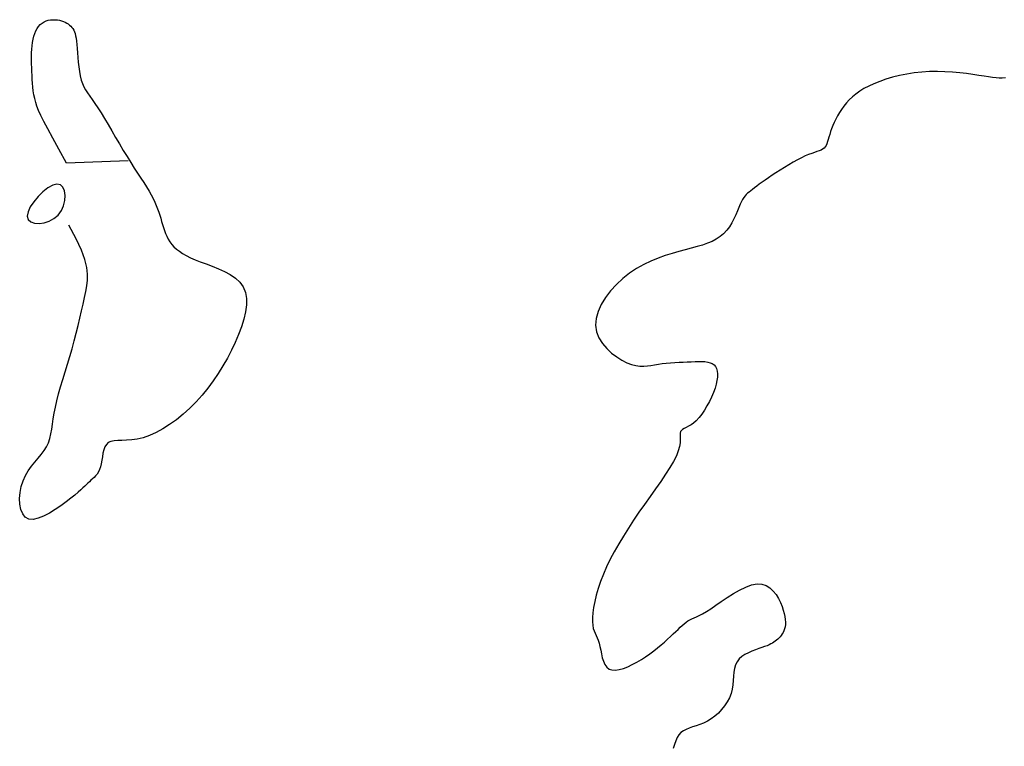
# Model space of a CAD drawing. Header units: millimetres. Extents: x 32690613 to 32693367, y 5343692 to 5344708.
# Tile 722 of 1009: x 32692978 to 32692994, y 5343880 to 5343892. Entities that reach past the tile are written whole.
import ezdxf

# ---------------------------------------------------------------- set-up
doc = ezdxf.new("R2010")
doc.units = ezdxf.units.MM
doc.header["$LTSCALE"] = 20
doc.layers.add('02-DGM_HL_493.00', color=102, linetype='Continuous')

msp = doc.modelspace()

# ---------------------------------------------------------------- linework, layer by layer
at = {"layer": '02-DGM_HL_493.00', "elevation": 493, "flags": 128}
for points in [[(32692978.813, 5343889.479), (32692978.691, 5343889.702), (32692978.591, 5343889.884), (32692978.511, 5343890.033), (32692978.448, 5343890.152), (32692978.4, 5343890.249), (32692978.364, 5343890.329), (32692978.337, 5343890.397), (32692978.316, 5343890.46), (32692978.3, 5343890.522), (32692978.287, 5343890.584), (32692978.277, 5343890.646), (32692978.27, 5343890.708), (32692978.265, 5343890.771), (32692978.261, 5343890.833), (32692978.258, 5343890.896), (32692978.255, 5343890.958), (32692978.253, 5343891.02), (32692978.251, 5343891.082), (32692978.249, 5343891.144), (32692978.249, 5343891.204), (32692978.25, 5343891.264), (32692978.253, 5343891.321), (32692978.257, 5343891.377), (32692978.264, 5343891.431), (32692978.274, 5343891.482), (32692978.287, 5343891.53), (32692978.302, 5343891.576), (32692978.32, 5343891.617), (32692978.34, 5343891.655), (32692978.364, 5343891.689), (32692978.39, 5343891.718), (32692978.419, 5343891.743), (32692978.451, 5343891.762), (32692978.485, 5343891.777), (32692978.52, 5343891.788), (32692978.557, 5343891.794), (32692978.594, 5343891.797), (32692978.63, 5343891.796), (32692978.666, 5343891.793), (32692978.701, 5343891.787), (32692978.734, 5343891.779), (32692978.764, 5343891.769), (32692978.793, 5343891.757), (32692978.819, 5343891.743), (32692978.843, 5343891.728), (32692978.865, 5343891.711), (32692978.885, 5343891.692), (32692978.903, 5343891.673), (32692978.918, 5343891.652), (32692978.931, 5343891.629), (32692978.943, 5343891.603), (32692978.952, 5343891.573), (32692978.961, 5343891.538), (32692978.968, 5343891.497), (32692978.975, 5343891.45), (32692978.98, 5343891.395), (32692978.986, 5343891.332), (32692978.991, 5343891.262), (32692978.997, 5343891.188), (32692979.004, 5343891.111), (32692979.012, 5343891.034), (32692979.023, 5343890.959), (32692979.036, 5343890.888), (32692979.053, 5343890.822), (32692979.073, 5343890.764), (32692979.096, 5343890.711), (32692979.123, 5343890.662), (32692979.155, 5343890.613), (32692979.19, 5343890.562), (32692979.229, 5343890.507), (32692979.273, 5343890.445), (32692979.32, 5343890.374), (32692979.372, 5343890.292), (32692979.428, 5343890.201), (32692979.486, 5343890.103), (32692979.547, 5343890), (32692979.608, 5343889.895), (32692979.67, 5343889.789), (32692979.732, 5343889.684), (32692979.793, 5343889.584), (32692979.852, 5343889.489), (32692979.909, 5343889.4), (32692979.964, 5343889.316), (32692980.015, 5343889.238), (32692980.063, 5343889.164), (32692980.108, 5343889.094), (32692980.148, 5343889.028), (32692980.184, 5343888.965), (32692980.216, 5343888.905), (32692980.243, 5343888.848), (32692980.266, 5343888.793), (32692980.287, 5343888.74), (32692980.305, 5343888.688), (32692980.322, 5343888.637), (32692980.337, 5343888.587), (32692980.351, 5343888.538), (32692980.366, 5343888.489), (32692980.381, 5343888.439), (32692980.397, 5343888.391), (32692980.415, 5343888.343), (32692980.435, 5343888.296), (32692980.459, 5343888.251), (32692980.485, 5343888.208), (32692980.516, 5343888.166), (32692980.551, 5343888.127), (32692980.592, 5343888.09), (32692980.638, 5343888.054), (32692980.69, 5343888.019), (32692980.75, 5343887.985), (32692980.817, 5343887.951), (32692980.893, 5343887.918), (32692980.977, 5343887.884), (32692981.07, 5343887.85), (32692981.169, 5343887.813), (32692981.269, 5343887.773), (32692981.368, 5343887.728), (32692981.462, 5343887.678), (32692981.546, 5343887.62), (32692981.617, 5343887.554), (32692981.671, 5343887.478), (32692981.706, 5343887.391), (32692981.723, 5343887.294), (32692981.723, 5343887.188), (32692981.708, 5343887.076), (32692981.68, 5343886.958), (32692981.642, 5343886.835), (32692981.594, 5343886.71), (32692981.54, 5343886.583), (32692981.479, 5343886.456), (32692981.414, 5343886.329), (32692981.343, 5343886.203), (32692981.267, 5343886.08), (32692981.186, 5343885.959), (32692981.099, 5343885.841), (32692981.007, 5343885.728), (32692980.91, 5343885.62), (32692980.807, 5343885.517), (32692980.701, 5343885.422), (32692980.591, 5343885.333), (32692980.481, 5343885.254), (32692980.371, 5343885.183), (32692980.262, 5343885.124), (32692980.156, 5343885.076), (32692980.054, 5343885.04), (32692979.958, 5343885.018), (32692979.868, 5343885.005), (32692979.785, 5343885), (32692979.71, 5343884.998), (32692979.642, 5343884.997), (32692979.582, 5343884.993), (32692979.531, 5343884.983), (32692979.49, 5343884.964), (32692979.458, 5343884.933), (32692979.434, 5343884.893), (32692979.417, 5343884.844), (32692979.404, 5343884.79), (32692979.394, 5343884.734), (32692979.385, 5343884.677), (32692979.376, 5343884.621), (32692979.364, 5343884.571), (32692979.349, 5343884.526), (32692979.33, 5343884.488), (32692979.308, 5343884.454), (32692979.285, 5343884.425), (32692979.26, 5343884.399), (32692979.234, 5343884.375), (32692979.209, 5343884.353), (32692979.184, 5343884.331), (32692979.16, 5343884.309), (32692979.136, 5343884.285), (32692979.11, 5343884.26), (32692979.08, 5343884.231), (32692979.044, 5343884.198), (32692979, 5343884.159), (32692978.948, 5343884.114), (32692978.884, 5343884.063), (32692978.808, 5343884.004), (32692978.723, 5343883.941), (32692978.631, 5343883.879), (32692978.537, 5343883.821), (32692978.444, 5343883.773), (32692978.355, 5343883.739), (32692978.274, 5343883.722), (32692978.204, 5343883.728), (32692978.148, 5343883.759), (32692978.106, 5343883.812), (32692978.077, 5343883.883), (32692978.061, 5343883.967), (32692978.057, 5343884.06), (32692978.065, 5343884.158), (32692978.084, 5343884.255), (32692978.113, 5343884.347), (32692978.152, 5343884.432), (32692978.197, 5343884.509), (32692978.248, 5343884.58), (32692978.302, 5343884.647), (32692978.355, 5343884.71), (32692978.406, 5343884.772), (32692978.453, 5343884.833), (32692978.492, 5343884.896), (32692978.523, 5343884.961), (32692978.546, 5343885.03), (32692978.563, 5343885.102), (32692978.577, 5343885.179), (32692978.589, 5343885.26), (32692978.601, 5343885.346), (32692978.615, 5343885.438), (32692978.634, 5343885.535), (32692978.658, 5343885.639), (32692978.687, 5343885.749), (32692978.719, 5343885.863), (32692978.755, 5343885.982), (32692978.792, 5343886.104), (32692978.831, 5343886.228), (32692978.869, 5343886.354), (32692978.905, 5343886.48), (32692978.94, 5343886.606), (32692978.972, 5343886.731), (32692979.002, 5343886.855), (32692979.031, 5343886.975), (32692979.057, 5343887.091), (32692979.081, 5343887.202), (32692979.103, 5343887.307), (32692979.124, 5343887.406), (32692979.142, 5343887.498), (32692979.154, 5343887.588), (32692979.156, 5343887.684), (32692979.142, 5343887.792), (32692979.11, 5343887.919), (32692979.054, 5343888.072), (32692978.969, 5343888.256), (32692978.852, 5343888.479)], [(32692993.992, 5343890.856), (32692993.941, 5343890.853), (32692993.891, 5343890.853), (32692993.839, 5343890.856), (32692993.782, 5343890.863), (32692993.718, 5343890.872), (32692993.645, 5343890.884), (32692993.56, 5343890.897), (32692993.466, 5343890.911), (32692993.362, 5343890.925), (32692993.252, 5343890.938), (32692993.135, 5343890.949), (32692993.014, 5343890.956), (32692992.891, 5343890.96), (32692992.766, 5343890.958), (32692992.642, 5343890.95), (32692992.518, 5343890.936), (32692992.397, 5343890.917), (32692992.28, 5343890.894), (32692992.167, 5343890.866), (32692992.06, 5343890.835), (32692991.959, 5343890.8), (32692991.866, 5343890.763), (32692991.781, 5343890.724), (32692991.705, 5343890.683), (32692991.636, 5343890.64), (32692991.573, 5343890.595), (32692991.517, 5343890.548), (32692991.467, 5343890.5), (32692991.421, 5343890.451), (32692991.38, 5343890.4), (32692991.342, 5343890.347), (32692991.307, 5343890.295), (32692991.276, 5343890.241), (32692991.248, 5343890.188), (32692991.223, 5343890.136), (32692991.201, 5343890.085), (32692991.182, 5343890.035), (32692991.165, 5343889.988), (32692991.151, 5343889.943), (32692991.139, 5343889.901), (32692991.128, 5343889.862), (32692991.117, 5343889.826), (32692991.106, 5343889.793), (32692991.093, 5343889.764), (32692991.078, 5343889.74), (32692991.059, 5343889.719), (32692991.037, 5343889.702), (32692991.011, 5343889.688), (32692990.98, 5343889.676), (32692990.945, 5343889.665), (32692990.905, 5343889.652), (32692990.86, 5343889.637), (32692990.81, 5343889.619), (32692990.754, 5343889.596), (32692990.693, 5343889.567), (32692990.628, 5343889.533), (32692990.559, 5343889.494), (32692990.489, 5343889.453), (32692990.418, 5343889.411), (32692990.349, 5343889.367), (32692990.282, 5343889.324), (32692990.219, 5343889.282), (32692990.16, 5343889.242), (32692990.107, 5343889.205), (32692990.058, 5343889.17), (32692990.013, 5343889.138), (32692989.973, 5343889.108), (32692989.936, 5343889.081), (32692989.903, 5343889.055), (32692989.874, 5343889.032), (32692989.848, 5343889.011), (32692989.824, 5343888.991), (32692989.802, 5343888.97), (32692989.782, 5343888.948), (32692989.762, 5343888.923), (32692989.743, 5343888.893), (32692989.724, 5343888.857), (32692989.704, 5343888.814), (32692989.682, 5343888.763), (32692989.658, 5343888.706), (32692989.632, 5343888.644), (32692989.602, 5343888.58), (32692989.568, 5343888.515), (32692989.529, 5343888.452), (32692989.486, 5343888.393), (32692989.436, 5343888.339), (32692989.38, 5343888.291), (32692989.318, 5343888.251), (32692989.249, 5343888.215), (32692989.174, 5343888.184), (32692989.093, 5343888.155), (32692989.006, 5343888.129), (32692988.914, 5343888.103), (32692988.815, 5343888.077), (32692988.711, 5343888.049), (32692988.603, 5343888.019), (32692988.491, 5343887.984), (32692988.376, 5343887.944), (32692988.261, 5343887.897), (32692988.145, 5343887.842), (32692988.03, 5343887.778), (32692987.917, 5343887.703), (32692987.808, 5343887.617), (32692987.704, 5343887.52), (32692987.609, 5343887.416), (32692987.526, 5343887.307), (32692987.458, 5343887.194), (32692987.406, 5343887.08), (32692987.375, 5343886.968), (32692987.367, 5343886.858), (32692987.383, 5343886.754), (32692987.421, 5343886.656), (32692987.477, 5343886.566), (32692987.546, 5343886.483), (32692987.624, 5343886.41), (32692987.708, 5343886.347), (32692987.792, 5343886.294), (32692987.874, 5343886.254), (32692987.949, 5343886.225), (32692988.018, 5343886.208), (32692988.083, 5343886.199), (32692988.144, 5343886.198), (32692988.203, 5343886.202), (32692988.261, 5343886.211), (32692988.32, 5343886.221), (32692988.381, 5343886.231), (32692988.444, 5343886.239), (32692988.51, 5343886.247), (32692988.578, 5343886.253), (32692988.647, 5343886.258), (32692988.715, 5343886.262), (32692988.783, 5343886.265), (32692988.849, 5343886.268), (32692988.913, 5343886.27), (32692988.974, 5343886.273), (32692989.031, 5343886.274), (32692989.085, 5343886.274), (32692989.134, 5343886.271), (32692989.179, 5343886.265), (32692989.218, 5343886.254), (32692989.253, 5343886.239), (32692989.282, 5343886.218), (32692989.305, 5343886.191), (32692989.322, 5343886.158), (32692989.333, 5343886.118), (32692989.338, 5343886.073), (32692989.336, 5343886.022), (32692989.329, 5343885.967), (32692989.316, 5343885.906), (32692989.297, 5343885.841), (32692989.271, 5343885.771), (32692989.241, 5343885.699), (32692989.206, 5343885.626), (32692989.167, 5343885.555), (32692989.126, 5343885.486), (32692989.083, 5343885.423), (32692989.039, 5343885.366), (32692988.995, 5343885.317), (32692988.951, 5343885.279), (32692988.909, 5343885.249), (32692988.869, 5343885.226), (32692988.833, 5343885.207), (32692988.801, 5343885.191), (32692988.774, 5343885.176), (32692988.754, 5343885.16), (32692988.74, 5343885.141), (32692988.734, 5343885.117), (32692988.733, 5343885.087), (32692988.734, 5343885.052), (32692988.735, 5343885.008), (32692988.732, 5343884.957), (32692988.722, 5343884.898), (32692988.703, 5343884.828), (32692988.672, 5343884.749), (32692988.627, 5343884.659), (32692988.568, 5343884.559), (32692988.499, 5343884.451), (32692988.421, 5343884.336), (32692988.337, 5343884.216), (32692988.248, 5343884.091), (32692988.158, 5343883.964), (32692988.068, 5343883.836), (32692987.981, 5343883.707), (32692987.897, 5343883.579), (32692987.816, 5343883.452), (32692987.74, 5343883.325), (32692987.669, 5343883.2), (32692987.604, 5343883.077), (32692987.545, 5343882.955), (32692987.492, 5343882.836), (32692987.447, 5343882.72), (32692987.408, 5343882.607), (32692987.377, 5343882.498), (32692987.352, 5343882.396), (32692987.334, 5343882.3), (32692987.322, 5343882.213), (32692987.316, 5343882.135), (32692987.316, 5343882.067), (32692987.321, 5343882.01), (32692987.33, 5343881.961), (32692987.343, 5343881.92), (32692987.358, 5343881.882), (32692987.375, 5343881.846), (32692987.393, 5343881.808), (32692987.409, 5343881.768), (32692987.424, 5343881.722), (32692987.437, 5343881.668), (32692987.449, 5343881.609), (32692987.461, 5343881.547), (32692987.475, 5343881.486), (32692987.493, 5343881.428), (32692987.516, 5343881.376), (32692987.546, 5343881.334), (32692987.584, 5343881.304), (32692987.631, 5343881.288), (32692987.686, 5343881.285), (32692987.749, 5343881.294), (32692987.816, 5343881.313), (32692987.887, 5343881.34), (32692987.96, 5343881.375), (32692988.033, 5343881.414), (32692988.106, 5343881.458), (32692988.176, 5343881.503), (32692988.243, 5343881.55), (32692988.307, 5343881.597), (32692988.368, 5343881.645), (32692988.425, 5343881.693), (32692988.48, 5343881.74), (32692988.531, 5343881.785), (32692988.578, 5343881.829), (32692988.621, 5343881.87), (32692988.661, 5343881.909), (32692988.699, 5343881.945), (32692988.734, 5343881.978), (32692988.767, 5343882.008), (32692988.798, 5343882.035), (32692988.829, 5343882.059), (32692988.86, 5343882.08), (32692988.891, 5343882.097), (32692988.923, 5343882.113), (32692988.958, 5343882.13), (32692988.998, 5343882.148), (32692989.043, 5343882.17), (32692989.096, 5343882.198), (32692989.157, 5343882.234), (32692989.227, 5343882.279), (32692989.309, 5343882.333), (32692989.399, 5343882.395), (32692989.495, 5343882.459), (32692989.595, 5343882.522), (32692989.695, 5343882.58), (32692989.794, 5343882.628), (32692989.889, 5343882.663), (32692989.976, 5343882.679), (32692990.055, 5343882.675), (32692990.124, 5343882.652), (32692990.185, 5343882.614), (32692990.238, 5343882.564), (32692990.283, 5343882.506), (32692990.322, 5343882.442), (32692990.354, 5343882.377), (32692990.38, 5343882.314), (32692990.4, 5343882.254), (32692990.416, 5343882.2), (32692990.427, 5343882.15), (32692990.433, 5343882.104), (32692990.435, 5343882.061), (32692990.434, 5343882.023), (32692990.429, 5343881.987), (32692990.421, 5343881.954), (32692990.411, 5343881.923), (32692990.398, 5343881.895), (32692990.383, 5343881.87), (32692990.367, 5343881.846), (32692990.349, 5343881.824), (32692990.33, 5343881.804), (32692990.31, 5343881.785), (32692990.29, 5343881.768), (32692990.269, 5343881.752), (32692990.248, 5343881.737), (32692990.225, 5343881.723), (32692990.2, 5343881.709), (32692990.171, 5343881.695), (32692990.138, 5343881.681), (32692990.099, 5343881.666), (32692990.055, 5343881.65), (32692990.005, 5343881.633), (32692989.95, 5343881.614), (32692989.893, 5343881.592), (32692989.836, 5343881.567), (32692989.781, 5343881.538), (32692989.731, 5343881.504), (32692989.687, 5343881.466), (32692989.653, 5343881.421), (32692989.629, 5343881.369), (32692989.613, 5343881.313), (32692989.603, 5343881.251), (32692989.597, 5343881.186), (32692989.592, 5343881.118), (32692989.585, 5343881.049), (32692989.574, 5343880.978), (32692989.556, 5343880.908), (32692989.529, 5343880.839), (32692989.494, 5343880.772), (32692989.452, 5343880.708), (32692989.404, 5343880.648), (32692989.351, 5343880.592), (32692989.294, 5343880.541), (32692989.234, 5343880.497), (32692989.173, 5343880.46), (32692989.112, 5343880.429), (32692989.051, 5343880.405), (32692988.992, 5343880.385), (32692988.935, 5343880.367), (32692988.881, 5343880.349), (32692988.831, 5343880.329), (32692988.786, 5343880.305), (32692988.747, 5343880.276), (32692988.714, 5343880.24), (32692988.686, 5343880.196), (32692988.661, 5343880.144), (32692988.64, 5343880.084), (32692988.619, 5343880.017)], [(32692979.813, 5343889.518), (32692978.813, 5343889.479)]]:
    msp.add_lwpolyline(points, dxfattribs=at)
msp.add_lwpolyline([(32692978.18, 5343888.62), (32692978.196, 5343888.566), (32692978.238, 5343888.528), (32692978.298, 5343888.507), (32692978.372, 5343888.502), (32692978.453, 5343888.513), (32692978.535, 5343888.54), (32692978.612, 5343888.582), (32692978.679, 5343888.639), (32692978.731, 5343888.711), (32692978.767, 5343888.791), (32692978.787, 5343888.875), (32692978.792, 5343888.957), (32692978.781, 5343889.029), (32692978.756, 5343889.088), (32692978.715, 5343889.127), (32692978.66, 5343889.139), (32692978.591, 5343889.122), (32692978.514, 5343889.079), (32692978.433, 5343889.016), (32692978.355, 5343888.939), (32692978.285, 5343888.856), (32692978.229, 5343888.77), (32692978.192, 5343888.69)], close=True, dxfattribs=at)

doc.saveas('drawing.dxf')
